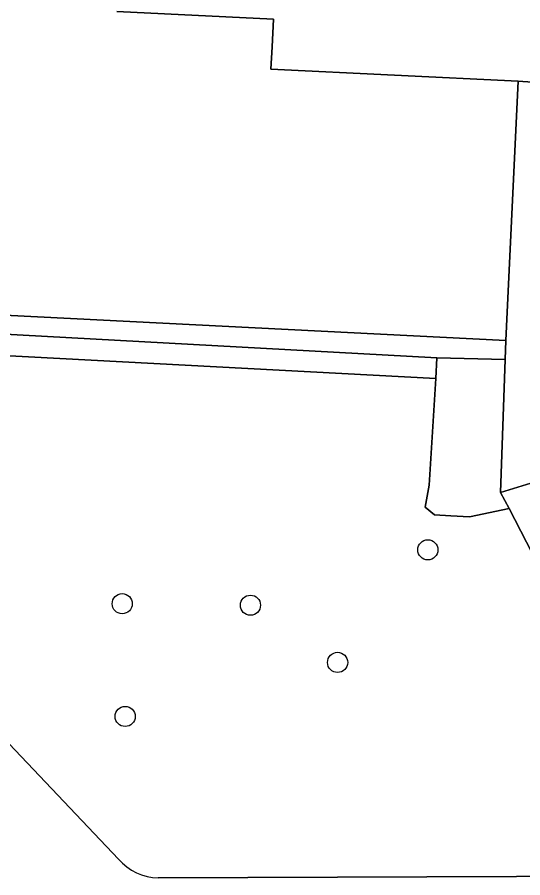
# Model space of a CAD drawing. Extents: x 162989 to 165008, y 383432 to 384338.
# Drawn here: x 164530.86 to 164555.4, y 383972.56 to 384014.31 of the extents above; entities that cross this region are included whole.
import ezdxf

# ---------------------------------------------------------------- set-up
doc = ezdxf.new("R2010")
doc.units = 0
for name, color, linetype in [('IMGEO_Boom', 7, 'Continuous'), ('IMGEO_Groenvoorziening', 7, 'Continuous'), ('IMGEO_Pand', 7, 'Continuous'), ('IMGEO_Voetpad_gesloten', 7, 'Continuous'), ('IMGEO_Voetpad_open', 7, 'Continuous')]:
    doc.layers.add(name, color=color, linetype=linetype)

msp = doc.modelspace()

# ---------------------------------------------------------------- linework, layer by layer
at = {"layer": 'IMGEO_Boom'}
for centre in [(164550.791, 383988.47), (164535.959, 383985.855), (164542.18, 383985.78), (164546.41, 383983.007), (164536.1, 383980.387)]:
    msp.add_circle(centre, 0.489, dxfattribs=at)
at = {"layer": 'IMGEO_Groenvoorziening'}
for points in [[(164527.304, 383999.09), (164551.232, 383997.784), (164554.542, 383997.705), (164554.574, 383998.617), (164527.356, 384000)], [(164554.731, 383990.474), (164554.313, 383991.244), (164554.542, 383997.705), (164551.232, 383997.784), (164551.181, 383996.785), (164550.857, 383991.605), (164550.652, 383990.534), (164551.12, 383990.164), (164551.907, 383990.12), (164552.812, 383990.075)]]:
    msp.add_lwpolyline(points, close=True, dxfattribs=at)
for points in [[(164529.871, 383997.907), (164551.181, 383996.785), (164551.232, 383997.784), (164527.304, 383999.09)], [(164551.181, 383996.785), (164529.871, 383997.907)], [(164560.984, 383974.7), (164560.344, 383979.582), (164554.731, 383990.474), (164552.812, 383990.075), (164551.907, 383990.12), (164551.12, 383990.164), (164550.652, 383990.534), (164550.857, 383991.605), (164551.181, 383996.785)], [(164523.081, 383986.839), (164535.779, 383973.467)], [(164537.71, 383972.559), (164559.45, 383972.643)]]:
    msp.add_lwpolyline(points, dxfattribs=at)
msp.add_arc((164537.754, 383975.16), 2.602, 220.6072, 269.0249, dxfattribs=at)
at = {"layer": 'IMGEO_Pand'}
msp.add_lwpolyline([(164470.364, 384018.639), (164470.107, 384013.621), (164469.711, 384005.893), (164496.92, 384004.498), (164497.033, 384006.707), (164497.079, 384007.6), (164500, 384007.459), (164527.654, 384006.123), (164527.61, 384005.217), (164527.356, 384000), (164554.574, 383998.617), (164554.641, 384000), (164555.18, 384011.197), (164543.175, 384011.783), (164543.228, 384012.861), (164543.294, 384014.211), (164535.695, 384014.582)], dxfattribs=at)
at = {"layer": 'IMGEO_Voetpad_gesloten'}
for points in [[(164557.2, 383999.354), (164557.224, 383999.755), (164557.239, 384000), (164557.716, 384011.025), (164555.18, 384011.197), (164554.641, 384000), (164554.574, 383998.617), (164554.542, 383997.705), (164554.313, 383991.244), (164557.462, 383992.216)], [(164535.779, 383973.467), (164523.081, 383986.839), (164511.888, 383992.212), (164500, 383991.324), (164498.27, 383991.195), (164493.407, 383988.72), (164482.125, 383982.531), (164483.172, 383979.099)], [(164557.462, 383992.216), (164554.313, 383991.244), (164554.731, 383990.474), (164560.344, 383979.582), (164560.984, 383974.7)], [(164591.636, 383975.813), (164582.381, 383973.149), (164580.521, 383972.909), (164564.225, 383972.682), (164559.45, 383972.643), (164537.71, 383972.559)]]:
    msp.add_lwpolyline(points, dxfattribs=at)
msp.add_arc((164537.754, 383975.16), 2.602, 220.6072, 269.0249, dxfattribs=at)
at = {"layer": 'IMGEO_Voetpad_open'}
msp.add_lwpolyline([(164535.695, 384014.582), (164543.294, 384014.211), (164543.228, 384012.861), (164543.175, 384011.783), (164555.18, 384011.197), (164557.716, 384011.025), (164557.776, 384012.402), (164558.265, 384012.39), (164569.817, 384011.752), (164576.792, 384011.366), (164576.928, 384014.771)], dxfattribs=at)

doc.saveas('drawing.dxf')
